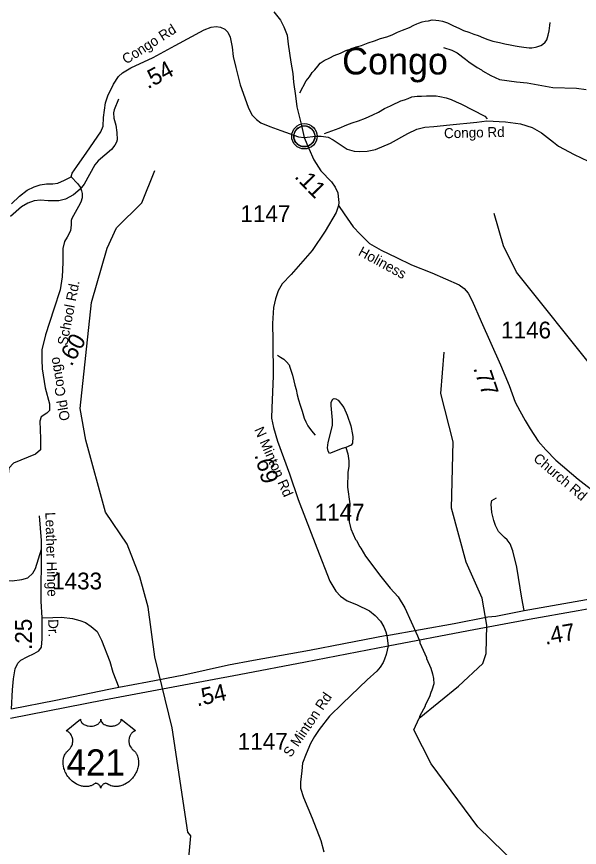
# Model space of a CAD drawing. Extents: x 1248224 to 1454986, y 825081 to 985870.
# Drawn here: x 1330449 to 1334641, y 878955 to 885141 of the extents above; entities that cross this region are included whole.
import ezdxf

# ---------------------------------------------------------------- set-up
doc = ezdxf.new("R2010")
doc.units = 0
for name, color, linetype in [('Exist Civil Demographics Community CELL', 7, 'Continuous'), ('Exist Civil Demographics Community Label', 7, 'Continuous'), ('Exist Hydrographic Misc Water Feature', 7, 'Continuous'), ('Exist Road Non-System Type 51', 7, 'Continuous'), ('Exist Road Primary US Divided Attributed', 7, 'Continuous'), ('Exist Road Primary US Mileage Hundredths English Label', 7, 'Continuous'), ('Exist Road Primary US Shield CELL', 7, 'Continuous'), ('Exist Road Primary US Shield Number Label', 7, 'Continuous'), ('Exist Road Secondary Mileage Hundredths English Label', 7, 'Continuous'), ('Exist Road Secondary Type 41 Attributed', 7, 'Continuous'), ('Exist Road Secondary Type 51 Attributed', 7, 'Continuous'), ('Exist Road Secondary Type 51 Label', 7, 'Continuous'), ('Exist Road Secondary Type 51 Number Label', 7, 'Continuous')]:
    doc.layers.add(name, color=color, linetype=linetype)

msp = doc.modelspace()

# ---------------------------------------------------------------- linework, layer by layer
at = {"layer": 'Exist Civil Demographics Community CELL'}
msp.add_lwpolyline([(1332515.2, 884262.1), (1332516.2, 884267.7), (1332518, 884274.2), (1332520.9, 884281.4), (1332523.8, 884287.2), (1332527.2, 884292.9), (1332530.9, 884298), (1332534.9, 884302.4), (1332539.5, 884307), (1332545, 884311.6), (1332550.4, 884315.3), (1332555.3, 884318.1), (1332560.4, 884320.6), (1332565.8, 884322.9), (1332571.5, 884324.7), (1332575.8, 884325.9), (1332580.7, 884326.6), (1332584.8, 884327.3), (1332591.1, 884327.6), (1332595.6, 884327.5), (1332601.2, 884327.2), (1332606.1, 884326.5), (1332611.1, 884325.5), (1332616.1, 884324.1), (1332621.2, 884322.1), (1332627.9, 884319.2), (1332634.1, 884315.7), (1332639.2, 884312.2), (1332644.4, 884308.2), (1332647.7, 884305), (1332651.8, 884300.6), (1332655.7, 884296), (1332658.7, 884291.4), (1332661.9, 884286.4), (1332664.3, 884281.2), (1332666.4, 884276.2), (1332667.9, 884271.2), (1332669.2, 884266.6), (1332670.3, 884260.5), (1332670.9, 884255.8), (1332671.2, 884249.8), (1332671, 884244), (1332670.4, 884238.3), (1332669.5, 884232.9), (1332667.8, 884226.7), (1332666, 884220.9), (1332663.7, 884215.8), (1332660.5, 884209.8), (1332657.2, 884204.5), (1332653.8, 884199.8), (1332649.6, 884195), (1332644.3, 884190.1), (1332639.3, 884186), (1332634.2, 884182.5), (1332629.9, 884180), (1332623.1, 884176.8), (1332616, 884174.1), (1332610, 884172.6), (1332603.4, 884171.3), (1332599, 884170.8), (1332594.5, 884170.6), (1332588.9, 884170.6), (1332584.6, 884171), (1332579, 884171.7), (1332573.1, 884173), (1332568.5, 884174.3), (1332563.3, 884176.2), (1332558.7, 884178.2), (1332554.8, 884180.4), (1332548, 884184.5), (1332542.4, 884188.8), (1332537.5, 884193.3), (1332533, 884198.1), (1332529.9, 884202.1), (1332526.9, 884206.3), (1332522.8, 884213.4), (1332521.1, 884216.9), (1332519.3, 884220.9), (1332516.8, 884229.1), (1332515.2, 884236.2), (1332514.5, 884241.3), (1332514.2, 884247.6), (1332514.2, 884252.3), (1332514.7, 884258.8)], close=True, dxfattribs=at)
for centre, radius in [((1332592.8, 884249.7), 94.3), ((1332592.6, 884249.9), 76.7)]:
    msp.add_circle(centre, radius, dxfattribs=at)
at = {"layer": 'Exist Hydrographic Misc Water Feature'}
for points in [[(1333629.3, 884910.4), (1333691.5, 884892), (1333731, 884870.8), (1333793.7, 884825), (1333817.1, 884804.3), (1333879.9, 884762.5), (1333911.5, 884745.6), (1333919.2, 884737.4), (1333982.3, 884701.6), (1334045.5, 884673.8), (1334173.1, 884654.1), (1334252.9, 884647.8), (1334444, 884614.2), (1334620, 884609.1), (1334691.7, 884599.1)], [(1331207.7, 884526.7), (1331175.4, 884447.6), (1331170.8, 884423.8), (1331173.6, 884383.8), (1331188.1, 884331.4), (1331194.7, 884279.2), (1331197.1, 884223.1), (1331192.6, 884207.2), (1331180, 884183.6), (1331155.1, 884152.4), (1331056.7, 884067.3), (1331031.8, 884036), (1330951.8, 883894.3), (1330922.7, 883855.1), (1330873.5, 883814.6), (1330812.4, 883780.4), (1330764.2, 883769.7), (1330684.1, 883770), (1330628.2, 883773.7), (1330580, 883769.1), (1330533.6, 883752.4), (1330484.8, 883723.9), (1330404.7, 883652.2)], [(1331702.7, 878550.8), (1331747.7, 879042.3), (1331723.7, 879068.9), (1331607.6, 879846.1), (1331478.6, 880374), (1331428.6, 880742.6), (1331367.6, 880970.4), (1331272.6, 881211.9), (1331111.6, 881451.4), (1330965.6, 881986.2), (1330921.6, 882223.5), (1331006.6, 883012.9), (1331124.6, 883417.7), (1331194.5, 883567.3), (1331382.6, 883753.9), (1331479.6, 883994.9)], [(1335803.7, 880907.5), (1335274.7, 881518.9), (1335177.7, 881681.7), (1335107.6, 881873.5), (1334755.7, 882507.6), (1334171.6, 883238.3), (1334076.6, 883433.9), (1334006.6, 883674.9)], [(1334275.8, 878725.6), (1333883.7, 879107.7), (1333536.6, 879577.5), (1333408.7, 879829.6), (1333448.6, 879918.1), (1333741.7, 880154.5), (1333920.7, 880324.9), (1333947.7, 880399.8), (1333952.7, 880609.9), (1333915.7, 880810.9), (1333796.6, 881079.2), (1333688.7, 881481.8), (1333700.7, 881974), (1333608.6, 882333.7), (1333632.6, 882641.8)], [(1332901.2, 881933.7), (1332873.1, 881925.4), (1332780.4, 881889.1), (1332770.6, 881906.3), (1332765.3, 881930.4), (1332770.4, 881970.3), (1332802, 882097.3), (1332803.1, 882137.3), (1332792.1, 882245.6), (1332792.8, 882269.6), (1332805.5, 882293.1), (1332815.6, 882296.9), (1332827.5, 882294.6), (1332843.3, 882284.1), (1332885.7, 882230.9), (1332912.2, 882174.1), (1332937.9, 882093.4), (1332952.1, 882029), (1332953.7, 882012.9), (1332950.3, 881965.1), (1332939.9, 881949.4), (1332901.2, 881933.7)], [(1332901.2, 881933.7), (1332916.1, 881886.1), (1332924.6, 881833.9), (1332923.5, 881793.9), (1332916.2, 881746.2), (1332913, 881636.3), (1332931.6, 881513.7), (1332925.1, 881426), (1332925.8, 881379.9), (1332938.3, 881327.7), (1332974.2, 881248.6), (1332981.9, 881240.4), (1333004.6, 881191.8), (1333012.4, 881183.5), (1333046.7, 881124.6), (1333162.4, 880971.3), (1333232.1, 880885.3), (1333290.2, 880819.6), (1333339.9, 880738.2), (1333436.2, 880531.4), (1333452.9, 880487), (1333452.7, 880479.1), (1333501.7, 880369.7), (1333501.4, 880361.7), (1333533.4, 880288.8), (1333546.3, 880248.4), (1333553.3, 880212.2), (1333556.1, 880172.1), (1333542.8, 880124.5), (1333534.3, 880108.8), (1333525.4, 880077), (1333491.7, 880014.1), (1333491.5, 880006.1), (1333451.5, 879935.3), (1333448.6, 879918.1)]]:
    msp.add_lwpolyline(points, dxfattribs=at)
at = {"layer": 'Exist Road Non-System Type 51'}
for points in [[(1332558.6, 884573), (1332605.1, 884663.4), (1332629.9, 884692.7), (1332650.6, 884724.3), (1332671.2, 884745.7), (1332691.8, 884771.3), (1332710.2, 884793), (1332740.8, 884814.2), (1332781.3, 884833.4), (1332815.6, 884850.5), (1332862.2, 884869.4), (1332902.6, 884888.6), (1332940.9, 884901.6), (1332979.4, 884914.9), (1333017.7, 884925.9), (1333068.1, 884946.7), (1333114.4, 884961.6), (1333159, 884976.7), (1333207.3, 884991.5), (1333245.6, 885004.6), (1333286, 885023.8), (1333324.5, 885040.8), (1333375, 885059.6), (1333407.3, 885077), (1333429.5, 885086.3), (1333441.8, 885092.1), (1333470.1, 885101.5), (1333492.2, 885106.9), (1333516.3, 885110.4), (1333544.4, 885115.8), (1333572.4, 885115.1), (1333594.4, 885112.6), (1333620.2, 885105.9), (1333658, 885095.2), (1333703.4, 885072), (1333743.1, 885055), (1333778.8, 885038.3), (1333816.5, 885025.3), (1333854.1, 885010.6), (1333885.9, 884999.7), (1333925.6, 884982.7), (1333959.3, 884970), (1333995.1, 884959.1), (1334044.7, 884948.1), (1334084.5, 884937.1), (1334124.4, 884930.1), (1334162.3, 884923.3), (1334192.2, 884918.5), (1334228.2, 884913.8), (1334266.1, 884908.8), (1334286.1, 884908.4), (1334314.2, 884913.7), (1334324.3, 884915.5), (1334354.5, 884924.9), (1334366.6, 884932.4), (1334385.2, 884950.1), (1334397.6, 884967.8), (1334408.2, 885001.6), (1334415.1, 885035.5), (1334420.1, 885073.5), (1334422.6, 885097.2)], [(1332743.1, 884269.8), (1332851.2, 884311.3), (1332907.8, 884336.1), (1332948.1, 884349.1), (1332994.6, 884366), (1333049, 884384.7), (1333103.6, 884409.5), (1333144.2, 884428.7), (1333188.7, 884455.6), (1333233.4, 884476.5), (1333263.7, 884491.9), (1333290, 884503.2), (1333312.2, 884512.7), (1333338.4, 884522.2), (1333366.8, 884531.5), (1333393, 884542.9), (1333433.1, 884547.9), (1333465.2, 884549.3), (1333503.2, 884550.3), (1333543.3, 884551.3), (1333575.3, 884550.7), (1333601.2, 884546), (1333649.1, 884537), (1333686.8, 884524), (1333722.3, 884507.3), (1333758, 884490.4), (1333937.2, 884399.1), (1333954.8, 884378.8)], [(1332391.5, 882618.9), (1332415.2, 882606.4), (1332438.9, 882589.7), (1332460.5, 882571.3), (1332479.9, 882546.9), (1332485.5, 882530.7), (1332494.9, 882500.5), (1332504.1, 882470.1), (1332513.1, 882427.9), (1332520.5, 882397.7), (1332531.6, 882363.5), (1332538.9, 882325.3), (1332549.9, 882287.1), (1332561.1, 882248.6), (1332576.1, 882204.3), (1332590.8, 882152), (1332604.3, 882123.7), (1332617.5, 882093.2), (1332646.7, 882056.6), (1332673.9, 882023.8)], [(1334228.9, 880720.1), (1334212.7, 880810.9), (1334175, 881041), (1334146.2, 881163.2), (1334124.7, 881215.4), (1334103.1, 881245.9), (1334083.4, 881262.1), (1334038.4, 881307.1), (1334015.1, 881352), (1334002.5, 881388), (1333989.9, 881449.1), (1333982.7, 881509.7), (1333988.1, 881538.4), (1334023.6, 881557.5)], [(1330634.6, 881240.1), (1330620.6, 881422.8)], [(1330316.4, 880951.7), (1330365.8, 880945.7), (1330415.2, 880939.8), (1330488.2, 880949.7), (1330533.6, 880961.5), (1330569.2, 880997.1), (1330590.9, 881030.7), (1330634.6, 881175.7)], [(1330638.9, 880664.8), (1330718.8, 880666.2), (1330784, 880668.2), (1330866.9, 880658.3), (1330920.2, 880644.5), (1330961.7, 880628.6), (1331005.1, 880601), (1331048.6, 880563.4), (1331082.1, 880498.2), (1331143.3, 880340.1), (1331165.1, 880259.1), (1331210.5, 880144.5)]]:
    msp.add_lwpolyline(points, dxfattribs=at)
at = {"layer": 'Exist Road Primary US Divided Attributed'}
for points in [[(1333206.3, 880533.5), (1333707.1, 880622.8), (1333959.4, 880670.6), (1334018.2, 880676.3), (1334228.9, 880720.1), (1334694.9, 880801.1), (1335060.5, 880864), (1335211.2, 880886.7), (1335421.3, 880911), (1335556.7, 880922.7)], [(1333216.8, 880455.7), (1333815.6, 880568.9), (1334267.9, 880653.2), (1334631.6, 880719.7), (1334822.3, 880753), (1335123.9, 880795.2), (1335356.8, 880824), (1335532, 880844), (1335607.4, 880846.2)], [(1333206.3, 880533.5), (1332887, 880470.8), (1332631, 880422.2), (1332214.5, 880347.5), (1332028.1, 880311.8), (1331695.4, 880237.8), (1331424.8, 880185.9), (1331210.5, 880144.5), (1331135.2, 880131), (1330741.8, 880048.8), (1330411.1, 879985.5)], [(1330402.7, 879916.6), (1331099.1, 880054.2), (1331695.6, 880165.1), (1332108, 880242.8), (1332600.3, 880335.9), (1333216.8, 880455.7)]]:
    msp.add_lwpolyline(points, dxfattribs=at)
at = {"layer": 'Exist Road Primary US Shield CELL'}
msp.add_lwpolyline([(1330924.5, 879908.8), (1330924.8, 879904.4), (1330925.9, 879899.1), (1330926.7, 879896.4), (1330929.2, 879891.3), (1330933.2, 879885.2), (1330938.8, 879879.2), (1330945.1, 879874), (1330949.4, 879871.3), (1330956.6, 879867.4), (1330964.9, 879863.9), (1330974, 879861.3), (1330983.4, 879859.4), (1330993.6, 879858.3), (1331003.7, 879858.1), (1331014.6, 879858.9), (1331026.7, 879861.2), (1331032.3, 879862.7), (1331038.5, 879864.8), (1331044.3, 879867.2), (1331050.6, 879870.6), (1331055.7, 879873.8), (1331059.7, 879876.7), (1331065.3, 879882.1), (1331069.8, 879887.7), (1331071.7, 879890.9), (1331073.3, 879893.9), (1331075.6, 879900.3), (1331076.2, 879903.1), (1331076.6, 879909), (1331077, 879904), (1331077.5, 879901), (1331078.3, 879897.9), (1331079.6, 879894.7), (1331081.8, 879890.2), (1331084.3, 879886.5), (1331089.1, 879880.9), (1331092, 879878.1), (1331094.7, 879875.9), (1331102, 879870.9), (1331110.4, 879866.7), (1331114.5, 879864.9), (1331118.8, 879863.3), (1331124.2, 879861.7), (1331129.8, 879860.4), (1331135.3, 879859.4), (1331141, 879858.6), (1331146.7, 879858.2), (1331151.4, 879858.1), (1331157.2, 879858.1), (1331162.6, 879858.4), (1331168, 879859.1), (1331174, 879860.1), (1331178.9, 879861.1), (1331185.3, 879862.8), (1331191.1, 879864.9), (1331196.1, 879867.1), (1331202.7, 879870.6), (1331208.1, 879873.9), (1331212, 879877), (1331216.6, 879881.3), (1331221, 879886.4), (1331223.6, 879890.1), (1331225.4, 879893.9), (1331227.1, 879897.9), (1331228.1, 879902.2), (1331228.6, 879905.9), (1331228.7, 879909.1), (1331335, 879824.4), (1331332.5, 879823.5), (1331326.7, 879820.6), (1331322.1, 879817.9), (1331314.8, 879812.8), (1331311.7, 879810), (1331308.6, 879807), (1331305.7, 879803.9), (1331303.1, 879800.9), (1331300, 879796.7), (1331297.3, 879792.4), (1331294.6, 879787.7), (1331292.6, 879783.6), (1331289.3, 879775), (1331287.8, 879769.6), (1331286.8, 879765.1), (1331285.5, 879755.6), (1331285.2, 879751.1), (1331285.2, 879746.6), (1331285.5, 879741.9), (1331285.9, 879737.4), (1331286.7, 879732.7), (1331287.5, 879728.5), (1331288.8, 879723.4), (1331290.7, 879717.5), (1331293, 879711.8), (1331297.8, 879702.6), (1331304.1, 879693.2), (1331308.5, 879687.9), (1331312.9, 879683.4), (1331319.5, 879677.8), (1331323, 879674.7), (1331327.1, 879670.6), (1331333.8, 879662.9), (1331336.5, 879659.2), (1331339.2, 879655.2), (1331341.7, 879651), (1331344.2, 879646.4), (1331346.2, 879642.5), (1331350, 879633.4), (1331352.7, 879624.5), (1331354, 879619.9), (1331355.9, 879609.4), (1331356.7, 879604.3), (1331357.5, 879594.1), (1331357.5, 879581.8), (1331356.6, 879570.1), (1331354.4, 879556.5), (1331352.6, 879548.3), (1331349.8, 879538.9), (1331347.1, 879530.6), (1331342.2, 879518.5), (1331337.9, 879509.7), (1331332.3, 879499.4), (1331328.5, 879493.2), (1331324.1, 879486.5), (1331318.5, 879478.9), (1331311.9, 879470.7), (1331304.1, 879462.1), (1331297.8, 879455.8), (1331289.5, 879448.4), (1331284.4, 879444.2), (1331277.3, 879438.8), (1331267.5, 879432.3), (1331257.8, 879426.7), (1331249.6, 879422.5), (1331242.3, 879419.4), (1331232.9, 879415.8), (1331217.2, 879411.4), (1331211.5, 879410.2), (1331204.7, 879409.2), (1331198.4, 879408.6), (1331192.2, 879408.2), (1331184, 879408.2), (1331175.7, 879408.9), (1331168, 879410), (1331159.9, 879411.7), (1331151.4, 879414.2), (1331143.7, 879417.2), (1331135.9, 879421), (1331122.8, 879429.3), (1331119, 879431.3), (1331116.8, 879431.9), (1331111.7, 879432.2), (1331107, 879431.2), (1331102.1, 879429.2), (1331099.1, 879427.6), (1331095.2, 879425.1), (1331092.2, 879422.7), (1331088.6, 879419.2), (1331086, 879416.3), (1331084.1, 879414.1), (1331080.4, 879408.2), (1331079.1, 879405.5), (1331077.7, 879401.9), (1331076.5, 879396.6), (1331074.8, 879403.3), (1331072.9, 879407.7), (1331070.6, 879411.4), (1331068.3, 879414.8), (1331064.6, 879419), (1331061.3, 879422.2), (1331057.2, 879425.5), (1331053, 879428.1), (1331049.5, 879429.8), (1331046.4, 879431), (1331042.6, 879432), (1331039.4, 879432.2), (1331036.9, 879432.2), (1331033.3, 879431.4), (1331028.5, 879427.9), (1331024, 879424.8), (1331019, 879421.7), (1331013.1, 879418.5), (1331008.8, 879416.5), (1331003.6, 879414.5), (1330997.6, 879412.5), (1330991.1, 879410.8), (1330984.4, 879409.5), (1330978.5, 879408.6), (1330972.1, 879408), (1330966.4, 879407.8), (1330960.4, 879407.9), (1330954.9, 879408.3), (1330948.4, 879408.9), (1330940.4, 879410.1), (1330933.7, 879411.6), (1330926.7, 879413.4), (1330919.5, 879415.7), (1330911.7, 879418.7), (1330902.1, 879422.9), (1330895.4, 879426.3), (1330884.8, 879432.4), (1330872.3, 879441), (1330862.9, 879448.6), (1330856.1, 879454.8), (1330846, 879465.1), (1330840, 879471.9), (1330830.7, 879483.9), (1330824.7, 879492.6), (1330820.9, 879499), (1330815.2, 879509.3), (1330812.1, 879515.8), (1330808.1, 879525.2), (1330804.9, 879533.8), (1330802.3, 879542), (1330800.9, 879547.2), (1330798.9, 879556.3), (1330797.7, 879562.8), (1330796.5, 879571.6), (1330795.8, 879581), (1330795.7, 879589.6), (1330795.9, 879596.8), (1330796.7, 879605.1), (1330798.1, 879614), (1330799.8, 879621.6), (1330801.4, 879627), (1330803.6, 879633.7), (1330806.6, 879641), (1330810.1, 879648.1), (1330813.5, 879653.9), (1330817.7, 879660.2), (1330821.8, 879665.5), (1330827.3, 879671.4), (1330832.9, 879676.8), (1330838.1, 879681), (1330844.2, 879687.1), (1330847.4, 879690.7), (1330851.3, 879695.8), (1330854.4, 879700.5), (1330856.8, 879704.7), (1330860.1, 879710.9), (1330862, 879715.6), (1330864.5, 879722.7), (1330865.7, 879727.8), (1330866.9, 879734.2), (1330867.7, 879740.3), (1330868.1, 879747.9), (1330867.9, 879754.2), (1330867.1, 879761.5), (1330865.7, 879768.6), (1330864, 879774.7), (1330861.4, 879781.8), (1330859, 879786.9), (1330854.9, 879793.9), (1330850.4, 879800.4), (1330845.7, 879805.6), (1330841, 879810.3), (1330836.5, 879813.9), (1330832.2, 879816.9), (1330826.8, 879820.2), (1330821.6, 879822.8), (1330818.3, 879824.1)], close=True, dxfattribs=at)
at = {"layer": 'Exist Road Secondary Type 41 Attributed'}
for points in [[(1330856.3, 883947.2), (1330903.5, 883897.5), (1330924.2, 883867.4), (1330933.5, 883843.5), (1330937.7, 883822.8), (1330936.6, 883790.6), (1330928.3, 883758.4), (1330910.7, 883726.3), (1330861, 883637.1), (1330855.9, 883622.1), (1330855.9, 883590.9), (1330849.7, 883545.3), (1330824.8, 883499.6), (1330807.2, 883465.4), (1330794.8, 883414.6), (1330792.7, 883310.8), (1330788.6, 883204), (1330773, 883107), (1330726.4, 882961.8), (1330664.3, 882771.6), (1330638.4, 882660.6), (1330637.4, 882584.8), (1330639.4, 882518.4), (1330663.3, 882376), (1330693.4, 882257.7), (1330694.8, 882208), (1330674.1, 882189), (1330632.6, 882162), (1330622.3, 882128.8), (1330628.5, 882000.1), (1330628.5, 881915.1)], [(1330628.5, 881915.1), (1330591.2, 881884), (1330425.3, 881815.5), (1330392.1, 881778.1), (1330377.6, 881647.4), (1330379.7, 881406.7), (1330375.7, 881248.5), (1330363.2, 881117.8), (1330346.6, 881034.8), (1330343, 881025.1)]]:
    msp.add_lwpolyline(points, dxfattribs=at)
at = {"layer": 'Exist Road Secondary Type 51 Attributed'}
for points in [[(1332365.4, 885175.2), (1332414.8, 885114.6), (1332440.3, 885063.6), (1332464.2, 885003), (1332472.1, 884936.1), (1332491.1, 884801.7), (1332507, 884717.2), (1332511.8, 884653.5), (1332526.1, 884549.8), (1332537.3, 884470.1), (1332572.3, 884329.8), (1332591.9, 884241.1)], [(1330856.3, 883947.2), (1330862.4, 883975.7), (1330897, 884024.8), (1330972.2, 884130.4), (1331077.7, 884283.7), (1331094.9, 884324.9), (1331096.3, 884390), (1331112.2, 884498.5), (1331129.6, 884550.6), (1331171.5, 884638.8), (1331209, 884695.2), (1331239.1, 884722.2), (1331301.3, 884758.4), (1331467.5, 884836.5), (1331630.8, 884924.7), (1331845.7, 885041.2), (1331897.7, 885061.4), (1331935.3, 885067.2), (1331968.5, 885062.9), (1332000.3, 885048.4), (1332022, 885023.8), (1332039.3, 884987.7), (1332055.2, 884912.5), (1332062.4, 884844.5), (1332081.2, 884762), (1332114.5, 884631.9), (1332173.3, 884466.3), (1332202.2, 884408.5), (1332236.9, 884373.8), (1332268.7, 884350.6), (1332335.2, 884321.7), (1332417.6, 884292.8), (1332549.1, 884245.1), (1332591.9, 884241.1)], [(1332591.9, 884241.1), (1332677.5, 884250.3), (1332718.6, 884250.3), (1332769.9, 884243), (1332806.6, 884222.4), (1332866.7, 884182.8), (1332910.7, 884154.9), (1332963.5, 884138.8), (1333004.6, 884135.8), (1333060.3, 884138.8), (1333121.9, 884152), (1333233.4, 884198.9), (1333362.5, 884270.9), (1333430, 884301.7), (1333488.6, 884317.9), (1333556.1, 884322.3), (1333677, 884334), (1333876.5, 884356), (1333951.3, 884364.8), (1334090.6, 884357.5), (1334202.1, 884341.3), (1334290.1, 884314.9), (1334359, 884275.3), (1334449.2, 884205), (1334485.8, 884175.7), (1334601.7, 884114), (1334811.5, 884014.2)], [(1332591.9, 884241.1), (1332625, 884157.9), (1332662.8, 884075.5), (1332714, 883993.2), (1332793.6, 883910.8), (1332821.9, 883870.3), (1332840.8, 883828.5), (1332844.9, 883801.5), (1332850.3, 883756.9), (1332847.6, 883734)], [(1330411.4, 883747.8), (1330470.7, 883804.2), (1330528.5, 883849.1), (1330579.1, 883873.6), (1330623.9, 883889.5), (1330671.6, 883895.3), (1330719.3, 883896.8), (1330756.9, 883899.7), (1330806, 883922.8), (1330856.3, 883947.2)], [(1332847.6, 883734), (1332829.9, 883683), (1332747.6, 883542.6), (1332650.5, 883398.2), (1332494, 883220), (1332428.3, 883150.6), (1332397.2, 883099.3), (1332378.4, 883040), (1332362.2, 882973.8), (1332355.4, 882855), (1332358.1, 882728.1), (1332359.5, 882464.7), (1332351.4, 882228.4), (1332348.7, 882152), (1332363.5, 882080.4), (1332391.8, 881979.2), (1332482.1, 881736.8), (1332546.9, 881546.5), (1332684.3, 881186.7), (1332781.3, 880937.9), (1332827.2, 880863.7), (1332862.2, 880825.9), (1332910.8, 880792.1), (1332979.6, 880763.8), (1333077.7, 880717.1), (1333120.9, 880682), (1333160, 880640.2), (1333184.3, 880597.5), (1333198.8, 880559.7), (1333206.3, 880533.5)], [(1332847.6, 883734), (1332888.4, 883673.4), (1332957.2, 883576.2), (1333008.5, 883520.9), (1333077.3, 883452), (1333163.6, 883400.7), (1333278.2, 883348.1), (1333391.5, 883292.7), (1333542.6, 883232), (1333744.4, 883144.9), (1333782.2, 883116.5), (1333813.2, 883081.4), (1333841.5, 883024.7), (1333910.3, 882870.9), (1334052.8, 882547.8), (1334118.9, 882393.9), (1334161.8, 882269.2), (1334196.9, 882204.4), (1334236, 882134.2), (1334273.7, 882072.1), (1334333.1, 881979), (1334391.1, 881915.5), (1334465, 881839.2), (1334630.9, 881697.5), (1334798.1, 881567.9)], [(1330411.1, 879985.5), (1330419.1, 880127.4), (1330425.3, 880210.4), (1330439.8, 880285.1), (1330458.5, 880326.6), (1330481.3, 880349.4), (1330526.9, 880374.3), (1330580.8, 880399.2), (1330614, 880417.9), (1330634.7, 880446.9), (1330638.9, 880507.1), (1330638.9, 880664.8), (1330632.6, 880789.3), (1330634.6, 881175.7), (1330633.7, 881198.2), (1330634.6, 881240.1)], [(1333206.3, 880533.5), (1333216.8, 880455.7)], [(1333216.8, 880455.7), (1333200.8, 880390.5), (1333190.5, 880356.1), (1333180.2, 880332.1), (1333158.2, 880296.3), (1333132.7, 880268.1), (1333061.2, 880202.3), (1332877.8, 880025.4), (1332779.5, 879931.7), (1332704, 879831.8), (1332668.9, 879781.8), (1332637.9, 879729.2), (1332606.9, 879652.3), (1332579.9, 879583.4), (1332573.5, 879524.7), (1332564.1, 879439.7), (1332564.1, 879396.5), (1332587, 879326.3), (1332650.2, 879172.2), (1332716.4, 879005.9), (1332737.9, 878922.2)]]:
    msp.add_lwpolyline(points, dxfattribs=at)

# ---------------------------------------------------------------- texts
at = {"layer": 'Exist Civil Demographics Community Label'}
msp.add_text('Congo', height=200, dxfattribs=at).set_placement((1332873.7, 884710.3))
at = {"layer": 'Exist Road Primary US Mileage Hundredths English Label'}
for s, rotation, p in [('.47', 9.85125, (1334388.7, 880463.5)), ('.54', 12.54386, (1331794.3, 880004.2))]:
    msp.add_text(s, height=125, rotation=rotation, dxfattribs=at).set_placement(p)
at = {"layer": 'Exist Road Primary US Shield Number Label'}
msp.add_text('421', height=195, dxfattribs=at).set_placement((1330820.7, 879490))
at = {"layer": 'Exist Road Secondary Mileage Hundredths English Label'}
for s, rotation, p in [('.54', 28.45725, (1331426.9, 884598.9)), ('.11', 314.02202, (1332513.4, 883944.8)), ('.60', 60.85152, (1330858.2, 882531.1)), ('.77', 288.98959, (1333849, 882523.2)), ('.69', 285.6304, (1332219.7, 881877)), ('.25', 90, (1330562.9, 880425.3))]:
    msp.add_text(s, height=125, rotation=rotation, dxfattribs=at).set_placement(p)
at = {"layer": 'Exist Road Secondary Type 51 Label'}
for s, rotation, p in [('Congo Rd', 32.49819, (1331265.1, 884783.6)), ('Congo Rd', 1.30449, (1333633.4, 884235.1)), ('Holiness', 331.47909, (1332988, 883367.9)), ('School Rd.', 79.05594, (1330826.1, 882688.7)), ('Old Congo', 99.71876, (1330847.8, 882138.4)), ('N Minton Rd', 293.84039, (1332217.3, 882066.4)), ('Church Rd', 319.74476, (1334291.9, 881839.9)), ('Leather Hinge      Dr.', 271.47411, (1330663.6, 881450.5)), ('S Minton Rd', 55.81798, (1332491.6, 879620.2))]:
    msp.add_text(s, height=75, rotation=rotation, dxfattribs=at).set_placement(p)
at = {"layer": 'Exist Road Secondary Type 51 Number Label'}
for s, p in [('1147', (1332116.5, 883611.3)), ('1146', (1334057.8, 882744.6)), ('1147', (1332669.2, 881388.3)), ('1433', (1330714.2, 880876.1)), ('1147', (1332096.6, 879681.9))]:
    msp.add_text(s, height=125, dxfattribs=at).set_placement(p)

doc.saveas('drawing.dxf')
